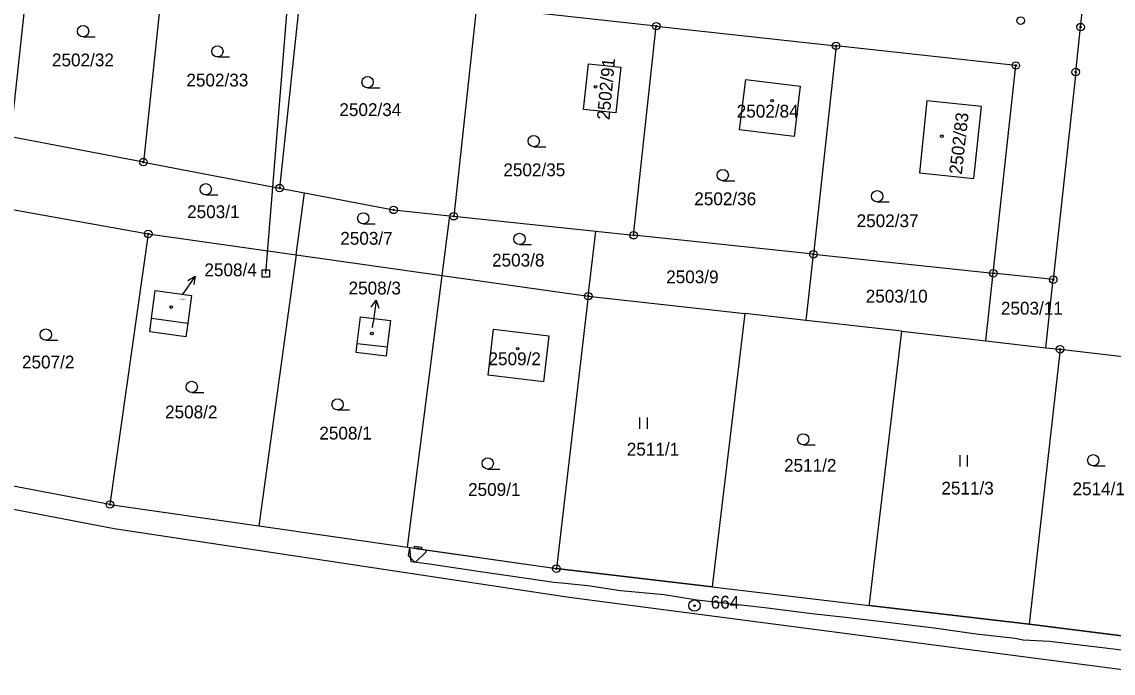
# Model space of a CAD drawing. Extents: x -755819 to -753140, y -1169796 to -1166000.
# Drawn here: x -754847.5 to -754702.7, y -1169157.6 to -1169071.2 of the extents above; entities that cross this region are included whole.
import ezdxf

# ---------------------------------------------------------------- set-up
doc = ezdxf.new("R2010")
doc.units = 0
for name, color, linetype in [('Vrstva 1', 7, 'Continuous'), ('Vrstva 12', 7, 'Continuous'), ('Vrstva 13', 7, 'Continuous'), ('Vrstva 16', 7, 'Continuous'), ('Vrstva 17', 7, 'Continuous'), ('Vrstva 18', 7, 'Continuous'), ('Vrstva 19', 7, 'Continuous'), ('Vrstva 24', 7, 'Continuous'), ('Vrstva 25', 7, 'Continuous'), ('Vrstva 26', 7, 'Continuous'), ('Vrstva 27', 7, 'Continuous'), ('Vrstva 4', 7, 'Continuous')]:
    doc.layers.add(name, color=color, linetype=linetype)

msp = doc.modelspace()

# ---------------------------------------------------------------- linework, layer by layer
at = {"layer": 'Vrstva 1'}
for p, q in [((-754707.01, -1169071.93), (-754703.77, -1169042.24)), ((-754848.96, -1169086.48), (-754846.01, -1169058.57)), ((-754828.43, -1169061.94), (-754831.38, -1169089.83)), ((-754810.36, -1169065.41), (-754813.31, -1169093.27)), ((-754787.18, -1169069.2), (-754790.21, -1169097)), ((-754763.32, -1169071.8), (-754787.18, -1169069.2)), ((-754766.34, -1169099.52), (-754763.32, -1169071.8)), ((-754763.32, -1169071.8), (-754739.47, -1169074.41)), ((-754707.66, -1169077.89), (-754707.01, -1169071.93)), ((-754739.47, -1169074.41), (-754742.47, -1169102.05)), ((-754715.61, -1169077.02), (-754739.47, -1169074.41)), ((-754772.99, -1169082.84), (-754772.31, -1169076.8)), ((-754772.31, -1169076.8), (-754768.02, -1169077.26)), ((-754718.61, -1169104.57), (-754715.61, -1169077.02)), ((-754768.02, -1169077.26), (-754768.68, -1169083.29)), ((-754707.66, -1169077.89), (-754710.65, -1169105.41)), ((-754752.28, -1169085.53), (-754751.45, -1169078.86)), ((-754751.45, -1169078.86), (-754744.22, -1169079.76)), ((-754744.22, -1169079.76), (-754745.05, -1169086.43)), ((-754768.68, -1169083.29), (-754772.99, -1169082.84)), ((-754727.43, -1169081.68), (-754728.4, -1169091.25)), ((-754720.17, -1169082.45), (-754727.43, -1169081.68)), ((-754721.19, -1169092.02), (-754720.17, -1169082.45)), ((-754745.05, -1169086.43), (-754752.28, -1169085.53)), ((-754831.38, -1169089.83), (-754848.96, -1169086.48)), ((-754831.38, -1169089.83), (-754813.31, -1169093.27)), ((-754728.4, -1169091.25), (-754721.19, -1169092.02)), ((-754813.31, -1169093.27), (-754810, -1169093.9)), ((-754811.13, -1169102.12), (-754810, -1169093.9)), ((-754810, -1169093.9), (-754798.18, -1169096.16)), ((-754851.17, -1169095.68), (-754830.74, -1169099.35)), ((-754798.18, -1169096.16), (-754790.73, -1169096.95)), ((-754791.74, -1169104.86), (-754790.73, -1169096.95)), ((-754790.73, -1169096.95), (-754790.21, -1169097)), ((-754790.21, -1169097), (-754771.34, -1169098.99)), ((-754830.74, -1169099.35), (-754835.83, -1169135.22)), ((-754830.74, -1169099.35), (-754811.13, -1169102.12)), ((-754772.35, -1169107.6), (-754771.34, -1169098.99)), ((-754771.34, -1169098.99), (-754766.34, -1169099.52)), ((-754742.47, -1169102.05), (-754766.34, -1169099.52)), ((-754811.13, -1169102.12), (-754816.08, -1169138.05)), ((-754811.13, -1169102.12), (-754791.74, -1169104.86)), ((-754743.42, -1169110.82), (-754742.47, -1169102.05)), ((-754742.47, -1169102.05), (-754718.61, -1169104.57)), ((-754719.59, -1169113.53), (-754718.61, -1169104.57)), ((-754710.65, -1169105.41), (-754718.61, -1169104.57)), ((-754796.34, -1169140.89), (-754791.74, -1169104.86)), ((-754791.74, -1169104.86), (-754772.35, -1169107.6)), ((-754711.63, -1169114.43), (-754710.65, -1169105.41)), ((-754830.31, -1169110.52), (-754829.82, -1169106.86)), ((-754829.82, -1169106.86), (-754825.01, -1169107.52)), ((-754825.01, -1169107.52), (-754825.51, -1169111.19)), ((-754772.35, -1169107.6), (-754776.58, -1169143.72)), ((-754772.35, -1169107.6), (-754751.58, -1169109.9)), ((-754803.02, -1169113.86), (-754802.59, -1169110.33)), ((-754802.59, -1169110.33), (-754798.6, -1169110.81)), ((-754751.58, -1169109.9), (-754755.86, -1169145.74)), ((-754743.42, -1169110.82), (-754751.58, -1169109.9)), ((-754830.55, -1169112.31), (-754830.31, -1169110.52)), ((-754825.51, -1169111.19), (-754825.75, -1169112.97)), ((-754798.6, -1169110.81), (-754799.03, -1169114.33)), ((-754730.74, -1169112.26), (-754743.42, -1169110.82)), ((-754825.75, -1169112.97), (-754830.55, -1169112.31)), ((-754785.64, -1169118.09), (-754784.92, -1169111.99)), ((-754784.92, -1169111.99), (-754777.59, -1169112.85)), ((-754777.59, -1169112.85), (-754778.31, -1169118.95)), ((-754735.05, -1169148.4), (-754730.74, -1169112.26)), ((-754730.74, -1169112.26), (-754719.59, -1169113.53)), ((-754803.17, -1169115.08), (-754803.02, -1169113.86)), ((-754799.03, -1169114.33), (-754799.17, -1169115.55)), ((-754719.59, -1169113.53), (-754711.63, -1169114.43)), ((-754709.75, -1169114.64), (-754713.85, -1169151.1)), ((-754711.63, -1169114.43), (-754709.75, -1169114.64)), ((-754709.75, -1169114.64), (-754701.43, -1169115.58)), ((-754799.17, -1169115.55), (-754803.17, -1169115.08)), ((-754778.31, -1169118.95), (-754785.64, -1169118.09)), ((-754835.83, -1169135.22), (-754857.71, -1169131.11)), ((-754835.83, -1169135.22), (-754816.08, -1169138.05)), ((-754816.08, -1169138.05), (-754796.34, -1169140.89)), ((-754796.34, -1169140.89), (-754776.58, -1169143.72)), ((-754755.9, -1169146.14), (-754776.58, -1169143.72)), ((-754755.86, -1169145.74), (-754755.9, -1169146.14)), ((-754755.9, -1169146.14), (-754735.07, -1169148.6)), ((-754735.07, -1169148.6), (-754735.05, -1169148.4)), ((-754713.85, -1169151.1), (-754735.07, -1169148.6)), ((-754687.98, -1169154.3), (-754713.85, -1169151.1))]:
    msp.add_line(p, q, dxfattribs=at)
at = {"layer": 'Vrstva 12'}
msp.add_line((-754815.14, -1169104.59), (-754797.68, -1168887.42), dxfattribs=at)
at = {"layer": 'Vrstva 13'}
for p, q in [((-754892.04, -1169127.52), (-754835.27, -1169138.4)), ((-754835.27, -1169138.4), (-754774.9, -1169147.5)), ((-754774.9, -1169147.5), (-754697.71, -1169157.58))]:
    msp.add_line(p, q, dxfattribs=at)
at = {"layer": 'Vrstva 16'}
for p, q in [((-754824.53, -1169104.96), (-754826.22, -1169107.44)), ((-754800.51, -1169108.12), (-754800.91, -1169111.09)), ((-754801, -1169111.74), (-754800.91, -1169111.09))]:
    msp.add_line(p, q, dxfattribs=at)
for points in [[(-754825.51, -1169105.51), (-754824.53, -1169104.96), (-754824.68, -1169106.07)], [(-754801.14, -1169109.04), (-754800.51, -1169108.12), (-754800.15, -1169109.18)]]:
    msp.add_lwpolyline(points, dxfattribs=at)
at = {"layer": 'Vrstva 24'}
for centre, radius in [((-754714.96, -1169071.06), 0.5), ((-754763.32, -1169071.8), 0.5), ((-754763.32, -1169071.8), 0.1), ((-754707.01, -1169071.93), 0.5), ((-754707.01, -1169071.93), 0.1), ((-754739.47, -1169074.41), 0.5), ((-754739.47, -1169074.41), 0.1), ((-754715.61, -1169077.02), 0.5), ((-754715.61, -1169077.02), 0.1), ((-754707.66, -1169077.89), 0.5), ((-754707.66, -1169077.89), 0.1), ((-754831.38, -1169089.83), 0.5), ((-754831.38, -1169089.83), 0.1), ((-754813.31, -1169093.27), 0.5), ((-754813.31, -1169093.27), 0.1), ((-754798.18, -1169096.16), 0.5), ((-754798.18, -1169096.16), 0.1), ((-754790.21, -1169097), 0.5), ((-754790.21, -1169097), 0.1), ((-754830.74, -1169099.35), 0.5), ((-754830.74, -1169099.35), 0.1), ((-754766.34, -1169099.52), 0.5), ((-754766.34, -1169099.52), 0.1), ((-754742.47, -1169102.05), 0.5), ((-754742.47, -1169102.05), 0.1), ((-754718.61, -1169104.57), 0.5), ((-754718.61, -1169104.57), 0.1), ((-754710.65, -1169105.41), 0.5), ((-754710.65, -1169105.41), 0.1), ((-754772.35, -1169107.6), 0.5), ((-754772.35, -1169107.6), 0.1), ((-754709.75, -1169114.64), 0.5), ((-754709.75, -1169114.64), 0.1), ((-754835.83, -1169135.22), 0.5), ((-754835.83, -1169135.22), 0.1), ((-754776.58, -1169143.72), 0.5), ((-754776.58, -1169143.72), 0.1), ((-754758.25, -1169148.63), 0.75), ((-754758.25, -1169148.63), 0.1)]:
    msp.add_circle(centre, radius, dxfattribs=at)
at = {"layer": 'Vrstva 25'}
for p, q in [((-754839.39, -1169073.22), (-754837.79, -1169073.22)), ((-754821.56, -1169075.89), (-754819.96, -1169075.89)), ((-754801.63, -1169079.98), (-754800.03, -1169079.98)), ((-754779.59, -1169087.79), (-754777.99, -1169087.79)), ((-754754.5, -1169092.29), (-754752.9, -1169092.29)), ((-754823.12, -1169094.18), (-754821.52, -1169094.18)), ((-754734.01, -1169095.1), (-754732.41, -1169095.1)), ((-754802.21, -1169098.03), (-754800.61, -1169098.03)), ((-754781.48, -1169100.76), (-754779.88, -1169100.76)), ((-754844.33, -1169113.44), (-754842.73, -1169113.44)), ((-754824.97, -1169120.38), (-754823.37, -1169120.38)), ((-754805.62, -1169122.69), (-754804.02, -1169122.69)), ((-754765.51, -1169125.18), (-754765.51, -1169123.68)), ((-754764.51, -1169125.18), (-754764.51, -1169123.68)), ((-754743.82, -1169127.33), (-754742.22, -1169127.33)), ((-754723.01, -1169130.17), (-754723.01, -1169128.67)), ((-754722.01, -1169130.17), (-754722.01, -1169128.67)), ((-754785.69, -1169130.52), (-754784.09, -1169130.52)), ((-754705.34, -1169130.11), (-754703.74, -1169130.11))]:
    msp.add_line(p, q, dxfattribs=at)
for centre, radius in [((-754839.39, -1169072.47), 0.75), ((-754821.56, -1169075.14), 0.75), ((-754801.63, -1169079.23), 0.75), ((-754771.4, -1169079.83), 0.175), ((-754747.96, -1169081.68), 0.175), ((-754779.59, -1169087.04), 0.75), ((-754725.44, -1169086.39), 0.175), ((-754754.5, -1169091.54), 0.75), ((-754823.12, -1169093.43), 0.75), ((-754734.01, -1169094.35), 0.75), ((-754802.21, -1169097.28), 0.75), ((-754781.48, -1169100.01), 0.75), ((-754827.71, -1169109.04), 0.175), ((-754844.33, -1169112.69), 0.75), ((-754801.06, -1169112.55), 0.175), ((-754781.72, -1169114.56), 0.175), ((-754824.97, -1169119.63), 0.75), ((-754805.62, -1169121.94), 0.75), ((-754743.82, -1169126.58), 0.75), ((-754785.69, -1169129.77), 0.75), ((-754705.34, -1169129.36), 0.75)]:
    msp.add_circle(centre, radius, dxfattribs=at)
at = {"layer": 'Vrstva 26'}
msp.add_lwpolyline([(-754815.64, -1169104.09), (-754814.64, -1169104.09), (-754814.64, -1169105.09), (-754815.64, -1169105.09)], close=True, dxfattribs=at)
at = {"layer": 'Vrstva 27'}
for p, q in [((-754795.46, -1169141.02), (-754795.42, -1169140.75)), ((-754795.46, -1169141.02), (-754795.42, -1169140.75)), ((-754795.42, -1169140.75), (-754794.43, -1169140.89)), ((-754795.42, -1169140.75), (-754794.92, -1169140.82)), ((-754796.19, -1169142.01), (-754796.04, -1169140.93)), ((-754795.31, -1169142.91), (-754796.19, -1169142.01)), ((-754795.85, -1169142.8), (-754796.04, -1169140.93)), ((-754796.04, -1169140.93), (-754795.46, -1169141.02)), ((-754796.04, -1169140.93), (-754795.46, -1169141.02)), ((-754795.46, -1169141.02), (-754794.47, -1169141.16)), ((-754795.46, -1169141.02), (-754794.96, -1169141.09)), ((-754794.96, -1169141.09), (-754795.46, -1169141.02)), ((-754794.47, -1169141.16), (-754795.46, -1169141.02)), ((-754793.88, -1169141.51), (-754795.31, -1169142.91)), ((-754794.92, -1169140.82), (-754794.96, -1169141.09)), ((-754794.96, -1169141.09), (-754794, -1169141.23)), ((-754794.43, -1169140.89), (-754794.47, -1169141.16)), ((-754794.47, -1169141.16), (-754794, -1169141.23)), ((-754794, -1169141.23), (-754776.58, -1169143.72)), ((-754794, -1169141.23), (-754793.88, -1169141.51)), ((-754793.44, -1169143.11), (-754795.85, -1169142.8)), ((-754787.25, -1169144.05), (-754793.44, -1169143.11)), ((-754780.25, -1169145.06), (-754787.25, -1169144.05)), ((-754776.93, -1169145.56), (-754780.25, -1169145.06)), ((-754776.58, -1169143.72), (-754755.9, -1169146.14)), ((-754775.89, -1169145.66), (-754776.93, -1169145.56)), ((-754772.4, -1169146.02), (-754775.89, -1169145.66)), ((-754768.08, -1169146.66), (-754772.4, -1169146.02)), ((-754755.9, -1169146.14), (-754735.07, -1169148.6)), ((-754762.26, -1169147.21), (-754768.08, -1169146.66)), ((-754757.96, -1169147.9), (-754762.26, -1169147.21)), ((-754754.41, -1169148.32), (-754757.96, -1169147.9)), ((-754748.93, -1169148.9), (-754754.41, -1169148.32)), ((-754742.7, -1169149.7), (-754748.93, -1169148.9)), ((-754735.07, -1169148.6), (-754713.85, -1169151.1)), ((-754738.2, -1169150.21), (-754742.7, -1169149.7)), ((-754733, -1169150.83), (-754738.2, -1169150.21)), ((-754726.46, -1169151.61), (-754733, -1169150.83)), ((-754720.88, -1169152.4), (-754726.46, -1169151.61)), ((-754713.85, -1169151.1), (-754699.48, -1169152.88)), ((-754715.72, -1169153), (-754720.88, -1169152.4)), ((-754714.66, -1169153.22), (-754715.72, -1169153)), ((-754711.14, -1169153.39), (-754714.66, -1169153.22)), ((-754705.97, -1169154.01), (-754711.14, -1169153.39)), ((-754700.07, -1169154.72), (-754705.97, -1169154.01))]:
    msp.add_line(p, q, dxfattribs=at)
at = {"layer": 'Vrstva 4'}
for p, q in [((-754830.31, -1169110.52), (-754825.51, -1169111.19)), ((-754803.02, -1169113.86), (-754799.03, -1169114.33))]:
    msp.add_line(p, q, dxfattribs=at)

# ---------------------------------------------------------------- texts
at = {"layer": 'Vrstva 16'}
for s, p in [('2508/4', (-754823.29, -1169104.96)), ('2508/3', (-754804.16, -1169107.37))]:
    msp.add_text(s, height=1.7, dxfattribs=at).set_placement(p)
at = {"layer": 'Vrstva 17'}
msp.add_text('664', height=1.7, dxfattribs=at).set_placement((-754756.11, -1169149.03))
at = {"layer": 'Vrstva 18'}
for s, p in [('2502/32', (-754843.52, -1169077.13)), ('2502/33', (-754825.68, -1169079.8)), ('2502/34', (-754805.38, -1169083.72)), ('2502/35', (-754783.62, -1169091.7)), ('2502/36', (-754758.28, -1169095.54)), ('2503/1', (-754825.58, -1169097.25)), ('2502/37', (-754736.74, -1169098.45)), ('2503/7', (-754805.26, -1169100.78)), ('2503/8', (-754785.12, -1169103.67)), ('2503/9', (-754762.01, -1169105.89)), ('2503/10', (-754735.53, -1169108.45)), ('2503/11', (-754717.59, -1169110.05)), ('2507/2', (-754847.5, -1169117.18)), ('2508/2', (-754828.51, -1169123.8)), ('2508/1', (-754808.04, -1169126.61)), ('2511/1', (-754767.24, -1169128.74)), ('2511/2', (-754746.37, -1169130.88)), ('2509/1', (-754788.3, -1169134.08)), ('2511/3', (-754725.49, -1169133.9)), ('2514/1', (-754708.09, -1169133.99))]:
    msp.add_text(s, height=1.7, dxfattribs=at).set_placement(p)
at = {"layer": 'Vrstva 19'}
for s, rotation, p in [('2502/91', 84.7978, (-754769.53, -1169084.29)), ('2502/83', 83.6518, (-754722.78, -1169091.52))]:
    msp.add_text(s, height=1.7, rotation=rotation, dxfattribs=at).set_placement(p)
for s, height, p in [('2502/84', 1.7, (-754752.65, -1169083.92)), ('2508/4', 0.2, (-754826.65, -1169108.12)), ('2508/3', 0.1, (-754801.26, -1169111.74)), ('2509/2', 1.7, (-754785.59, -1169116.75))]:
    msp.add_text(s, height=height, dxfattribs=at).set_placement(p)

doc.saveas('drawing.dxf')
